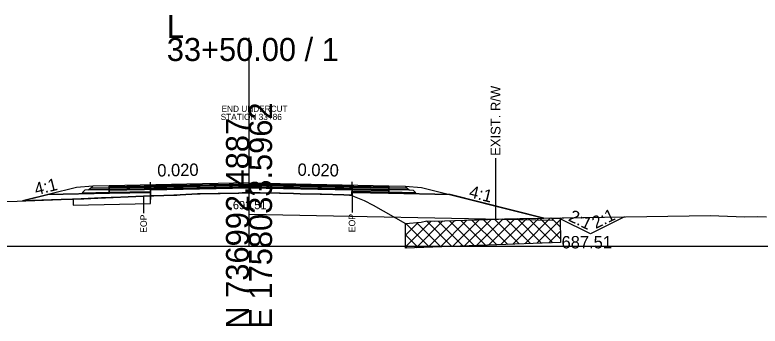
# Model space of a CAD drawing. Extents: x -26 to 4303, y -10 to 9577.
# Drawn here: x 2121.5 to 2212.2, y 3490.3 to 3528.1 of the extents above; entities that cross this region are included whole.
import ezdxf

# ---------------------------------------------------------------- set-up
doc = ezdxf.new("R2010")
doc.units = 0
for name, color, linetype in [('Exist CMT Pavement', 7, 'Continuous'), ('Old_Level_10', 7, 'Continuous'), ('Old_Level_2', 7, 'Continuous'), ('Pattern 5', 7, 'Continuous'), ('Prop CMT Conc Surface', 7, 'Continuous'), ('Prop CMT Concrete Structures', 7, 'Continuous'), ('Prop CMT Concrete Wall', 7, 'Continuous'), ('Prop CMT Pvmt Course 1', 7, 'Continuous'), ('Prop CMT Pvmt Course 1 CG', 7, 'Continuous'), ('Prop CMT Pvmt Course 1 Wedge', 7, 'Continuous'), ('Prop CMT Pvmt Course 2', 7, 'Continuous'), ('Prop CMT Pvmt Course 2 Wedge', 7, 'Continuous'), ('Prop CMT Pvmt Course 3', 7, 'Continuous'), ('Prop CMT Pvmt Surface', 7, 'Continuous'), ('Prop CMT Pvmt Surface Shoulder', 7, 'Continuous'), ('Prop CMT Pvmt Wedge Surface 1', 7, 'Continuous'), ('Prop CMT Pvmt Wedge Surface 2', 7, 'Continuous'), ('Prop CMT Pvmt Wedge Surface 3', 7, 'Continuous'), ('Prop CMT Shld Paved Course 1', 7, 'Continuous'), ('Prop CMT Shld Paved Course 2', 7, 'Continuous'), ('Prop CMT Shld Paved Course 3', 7, 'Continuous'), ('Prop CMT Slope Grass', 7, 'Continuous'), ('Prop CMT Subgrade Earthwork', 7, 'Continuous'), ('Prop Road Sect_ Recs - UC Shallow (Outline)', 7, 'Continuous'), ('Prop Shade Light', 7, 'Continuous'), ('Prop XS DDE Elevations', 7, 'Continuous'), ('Prop XS Ditch Standard Text', 7, 'Continuous'), ('Prop XS Earthwork Shape', 7, 'Continuous'), ('Prop XS SE Text', 7, 'Continuous'), ('Prop XS Shear Point Label', 7, 'Continuous'), ('Prop XS Side Slope Text', 7, 'Continuous'), ('Prop XS Wedging', 7, 'Continuous'), ('Scratch_Level_1', 7, 'Continuous'), ('Scratch_Level_4', 7, 'Continuous'), ('Scratch_Level_6', 7, 'Continuous')]:
    doc.layers.add(name, color=color, linetype=linetype)

msp = doc.modelspace()

# ---------------------------------------------------------------- linework, layer by layer
at = {"layer": 'Exist CMT Pavement'}
for points in [[(2150, 3507.698), (2133, 3507.358)], [(2150, 3507.698), (2167, 3507.358)]]:
    msp.add_lwpolyline(points, dxfattribs=at)
at = {"layer": 'Old_Level_10'}
for p, q in [((2187.868, 3503.341), (2185.868, 3503.441)), ((2191.529, 3501.51), (2187.868, 3503.341)), ((2195.701, 3503.596), (2191.529, 3501.51))]:
    msp.add_line(p, q, dxfattribs=at)
at = {"layer": 'Old_Level_2'}
for p, q in [((2150, 3500), (2150, 3525.322)), ((2150, 3500), (2150, 3525.322)), ((2000, 3500), (2150, 3500)), ((2000, 3500), (2150, 3500)), ((2150, 3500), (2300, 3500)), ((2150, 3500), (2300, 3500))]:
    msp.add_line(p, q, dxfattribs=at)
at = {"layer": 'Pattern 5'}
msp.add_line((2169.036, 3502.765), (2169.054, 3502.783), dxfattribs=at)
at = {"layer": 'Prop CMT Conc Surface'}
for points in [[(2138.021, 3507.208), (2133, 3507.108)], [(2133, 3507.108), (2133, 3506.899)], [(2133, 3506.899), (2138.021, 3507)], [(2138.021, 3507), (2138.021, 3507.208)], [(2162.532, 3506.989), (2162.532, 3507.197)], [(2162.532, 3507.197), (2167, 3507.108)], [(2167, 3506.899), (2162.532, 3506.989)], [(2167, 3507.108), (2167, 3506.899)]]:
    msp.add_lwpolyline(points, dxfattribs=at)
at = {"layer": 'Prop CMT Concrete Structures'}
for points in [[(2133, 3507.108), (2133, 3507.358)], [(2138.021, 3507.208), (2133, 3507.108)], [(2150, 3507.573), (2138.021, 3507.333)], [(2138.021, 3507.333), (2138.021, 3507.208)], [(2150, 3507.573), (2162.532, 3507.322)], [(2162.532, 3507.322), (2162.532, 3507.197)], [(2162.532, 3507.197), (2167, 3507.108)], [(2167, 3507.108), (2167, 3507.358)]]:
    msp.add_lwpolyline(points, dxfattribs=at)
at = {"layer": 'Prop CMT Pvmt Course 1'}
for points in [[(2138.021, 3507), (2133, 3506.899)], [(2133, 3506.899), (2133, 3506.566)], [(2138.021, 3506.667), (2138.021, 3507)], [(2162.532, 3506.989), (2167, 3506.899)], [(2162.532, 3506.655), (2162.532, 3506.989)], [(2167, 3506.899), (2167, 3506.566)], [(2133, 3506.566), (2138.021, 3506.667)], [(2167, 3506.566), (2162.532, 3506.655)]]:
    msp.add_lwpolyline(points, dxfattribs=at)
at = {"layer": 'Prop CMT Pvmt Course 1 Wedge'}
for points in [[(2138.021, 3507), (2138.426, 3507.008), (2140.859, 3507.057), (2141.235, 3507.064), (2141.627, 3507.072), (2143.736, 3507.114), (2144.059, 3507.121), (2146.237, 3507.164), (2146.491, 3507.169), (2148.738, 3507.214), (2148.782, 3507.215), (2149.183, 3507.223), (2149.41, 3507.228), (2149.556, 3507.231), (2150, 3507.239)], [(2138.021, 3506.121), (2138.021, 3507)], [(2150, 3507.239), (2150, 3506.51)], [(2150, 3507.239), (2150.077, 3507.238), (2150.784, 3507.224), (2150.941, 3507.221), (2151.22, 3507.215), (2151.239, 3507.215), (2153.691, 3507.166), (2153.74, 3507.165), (2153.787, 3507.164), (2155.419, 3507.131), (2156.218, 3507.115), (2156.241, 3507.115), (2158.65, 3507.066), (2158.742, 3507.065), (2158.801, 3507.063), (2161.543, 3507.009), (2162.24, 3506.995), (2162.385, 3506.992), (2162.532, 3506.989)], [(2162.532, 3506.989), (2162.532, 3506.163)], [(2150, 3506.51), (2149.556, 3506.496), (2149.41, 3506.496), (2149.183, 3506.482), (2148.782, 3506.457), (2148.738, 3506.455), (2146.491, 3506.436), (2146.237, 3506.431), (2144.059, 3506.367), (2143.736, 3506.359), (2141.627, 3506.256), (2141.235, 3506.234), (2140.859, 3506.224), (2138.426, 3506.139), (2138.021, 3506.121)], [(2162.532, 3506.163), (2162.385, 3506.223), (2162.24, 3506.229), (2161.543, 3506.269), (2158.801, 3506.321), (2158.742, 3506.322), (2158.65, 3506.324), (2156.241, 3506.381), (2156.218, 3506.381), (2155.419, 3506.403), (2153.787, 3506.448), (2153.74, 3506.449), (2153.691, 3506.45), (2151.239, 3506.488), (2151.22, 3506.488), (2150.941, 3506.504), (2150.784, 3506.502), (2150.077, 3506.512), (2150, 3506.51)]]:
    msp.add_lwpolyline(points, dxfattribs=at)
at = {"layer": 'Prop CMT Pvmt Course 2'}
for points in [[(2133, 3507.358), (2131, 3507.318), (2130.745, 3507.063)], [(2130.745, 3507.063), (2133, 3507.108)], [(2133, 3507.108), (2133, 3507.358)], [(2167, 3507.358), (2169, 3507.318), (2169.255, 3507.063)], [(2167, 3507.108), (2167, 3507.358)], [(2169.255, 3507.063), (2167, 3507.108)]]:
    msp.add_lwpolyline(points, dxfattribs=at)
at = {"layer": 'Prop CMT Pvmt Course 2 Wedge'}
for points in [[(2131, 3507.318), (2129, 3507.158), (2122.431, 3505.515)], [(2169, 3507.318), (2171, 3507.158), (2185.868, 3503.441)]]:
    msp.add_lwpolyline(points, dxfattribs=at)
at = {"layer": 'Prop CMT Pvmt Course 3'}
for points in [[(2133, 3507.108), (2130.745, 3507.063), (2130.532, 3506.85)], [(2130.532, 3506.85), (2133, 3506.899)], [(2133, 3506.899), (2133, 3507.108)], [(2167, 3507.108), (2169.255, 3507.063), (2169.468, 3506.85)], [(2167, 3506.899), (2167, 3507.108)], [(2169.468, 3506.85), (2167, 3506.899)]]:
    msp.add_lwpolyline(points, dxfattribs=at)
at = {"layer": 'Prop CMT Pvmt Surface'}
for points in [[(2150, 3507.448), (2133, 3507.108)], [(2133, 3507.108), (2133, 3507.358)], [(2150, 3507.448), (2167, 3507.108)], [(2167, 3507.108), (2167, 3507.358)]]:
    msp.add_lwpolyline(points, dxfattribs=at)
at = {"layer": 'Prop CMT Pvmt Surface Shoulder'}
for points in [[(2138.022, 3506.121), (2138.426, 3506.139), (2140.859, 3506.224), (2141.235, 3506.234), (2141.627, 3506.256), (2143.736, 3506.359), (2144.059, 3506.367), (2146.237, 3506.431), (2146.491, 3506.436), (2148.738, 3506.455), (2148.782, 3506.457), (2149.183, 3506.482), (2149.41, 3506.496), (2149.556, 3506.496), (2149.999, 3506.51)], [(2149.999, 3506.51), (2150.077, 3506.512), (2150.784, 3506.502), (2150.941, 3506.504), (2151.22, 3506.488), (2151.239, 3506.488), (2153.691, 3506.45), (2153.74, 3506.449), (2153.787, 3506.448), (2155.419, 3506.403), (2156.218, 3506.381), (2156.241, 3506.381), (2158.65, 3506.324), (2158.742, 3506.322), (2158.801, 3506.321), (2161.543, 3506.269), (2162.24, 3506.229), (2162.385, 3506.223), (2162.53, 3506.163)]]:
    msp.add_lwpolyline(points, dxfattribs=at)
at = {"layer": 'Prop CMT Pvmt Wedge Surface 1'}
for p, q in [((2133.018, 3506.441), (2125.535, 3506.291)), ((2138.021, 3506.541), (2133.018, 3506.441)), ((2162.531, 3506.53), (2166.982, 3506.441)), ((2166.982, 3506.441), (2174.465, 3506.291))]:
    msp.add_line(p, q, dxfattribs=at)
for points in [[(2138.021, 3506.541), (2138.022, 3506.121)], [(2162.531, 3506.53), (2162.53, 3506.163)]]:
    msp.add_lwpolyline(points, dxfattribs=at)
at = {"layer": 'Prop CMT Pvmt Wedge Surface 2'}
for points in [[(2138.021, 3507.333), (2138.426, 3507.341), (2140.859, 3507.39), (2141.235, 3507.397), (2141.627, 3507.405), (2143.736, 3507.447), (2144.059, 3507.454), (2146.237, 3507.497), (2146.491, 3507.503), (2148.738, 3507.547), (2148.782, 3507.548), (2149.183, 3507.556), (2149.41, 3507.561), (2149.556, 3507.564), (2150, 3507.573)], [(2150, 3507.448), (2149.556, 3507.439), (2149.41, 3507.436), (2149.183, 3507.431), (2148.782, 3507.423), (2148.738, 3507.422), (2146.491, 3507.378), (2146.237, 3507.372), (2144.059, 3507.329), (2143.736, 3507.322), (2141.627, 3507.28), (2141.235, 3507.272), (2140.859, 3507.265), (2138.426, 3507.216), (2138.021, 3507.208)], [(2138.021, 3507.208), (2138.021, 3507.333)], [(2150, 3507.573), (2150, 3507.448)], [(2150, 3507.573), (2150.077, 3507.571), (2150.784, 3507.557), (2150.941, 3507.554), (2151.22, 3507.548), (2151.239, 3507.548), (2153.691, 3507.499), (2153.74, 3507.498), (2153.787, 3507.497), (2155.419, 3507.464), (2156.218, 3507.448), (2156.241, 3507.448), (2158.65, 3507.4), (2158.742, 3507.398), (2158.801, 3507.397), (2161.543, 3507.342), (2162.24, 3507.328), (2162.385, 3507.325), (2162.532, 3507.322)], [(2162.532, 3507.197), (2162.385, 3507.2), (2162.24, 3507.203), (2161.543, 3507.217), (2158.801, 3507.272), (2158.742, 3507.273), (2158.65, 3507.275), (2156.241, 3507.323), (2156.218, 3507.323), (2155.419, 3507.339), (2153.787, 3507.372), (2153.74, 3507.373), (2153.691, 3507.374), (2151.239, 3507.423), (2151.22, 3507.423), (2150.941, 3507.429), (2150.784, 3507.432), (2150.077, 3507.446), (2150, 3507.448)], [(2162.532, 3507.322), (2162.532, 3507.197)]]:
    msp.add_lwpolyline(points, dxfattribs=at)
at = {"layer": 'Prop CMT Pvmt Wedge Surface 3'}
for points in [[(2138.021, 3507.208), (2138.426, 3507.216), (2140.859, 3507.265), (2141.235, 3507.272), (2141.627, 3507.28), (2143.736, 3507.322), (2144.059, 3507.329), (2146.237, 3507.372), (2146.491, 3507.378), (2148.738, 3507.422), (2148.782, 3507.423), (2149.183, 3507.431), (2149.41, 3507.436), (2149.556, 3507.439), (2150, 3507.448)], [(2150, 3507.239), (2149.556, 3507.231), (2149.41, 3507.228), (2149.183, 3507.223), (2148.782, 3507.215), (2148.738, 3507.214), (2146.491, 3507.169), (2146.237, 3507.164), (2144.059, 3507.121), (2143.736, 3507.114), (2141.627, 3507.072), (2141.235, 3507.064), (2140.859, 3507.057), (2138.426, 3507.008), (2138.021, 3507)], [(2138.021, 3507), (2138.021, 3507.208)], [(2150, 3507.448), (2150, 3507.239)], [(2150, 3507.448), (2150.077, 3507.446), (2150.784, 3507.432), (2150.941, 3507.429), (2151.22, 3507.423), (2151.239, 3507.423), (2153.691, 3507.374), (2153.74, 3507.373), (2153.787, 3507.372), (2155.419, 3507.339), (2156.218, 3507.323), (2156.241, 3507.323), (2158.65, 3507.275), (2158.742, 3507.273), (2158.801, 3507.272), (2161.543, 3507.217), (2162.24, 3507.203), (2162.385, 3507.2), (2162.532, 3507.197)], [(2162.532, 3506.989), (2162.385, 3506.992), (2162.24, 3506.995), (2161.543, 3507.009), (2158.801, 3507.063), (2158.742, 3507.065), (2158.65, 3507.066), (2156.241, 3507.115), (2156.218, 3507.115), (2155.419, 3507.131), (2153.787, 3507.164), (2153.74, 3507.165), (2153.691, 3507.166), (2151.239, 3507.215), (2151.22, 3507.215), (2150.941, 3507.221), (2150.784, 3507.224), (2150.077, 3507.238), (2150, 3507.239)], [(2162.532, 3507.197), (2162.532, 3506.989)]]:
    msp.add_lwpolyline(points, dxfattribs=at)
at = {"layer": 'Prop CMT Shld Paved Course 1'}
for points in [[(2133, 3506.899), (2133, 3507.358)], [(2150, 3507.239), (2133, 3506.899)], [(2150, 3507.239), (2167, 3506.899)], [(2167, 3506.899), (2167, 3507.358)]]:
    msp.add_lwpolyline(points, dxfattribs=at)
at = {"layer": 'Prop CMT Shld Paved Course 2'}
for points in [[(2133, 3507.358), (2131, 3507.318)], [(2167, 3507.358), (2169, 3507.318)]]:
    msp.add_lwpolyline(points, dxfattribs=at)
at = {"layer": 'Prop CMT Shld Paved Course 3'}
for points in [[(2150, 3507.698), (2133, 3507.358)], [(2150, 3507.448), (2150, 3507.698)], [(2150, 3507.698), (2167, 3507.358)], [(2133, 3507.358), (2133, 3507.108)], [(2133, 3507.108), (2138.021, 3507.208)], [(2138.021, 3507.333), (2150, 3507.573)], [(2138.021, 3507.208), (2138.021, 3507.333)], [(2150, 3507.573), (2150, 3507.448), (2150, 3507.448)], [(2162.532, 3507.322), (2150, 3507.573)], [(2162.532, 3507.197), (2162.532, 3507.322)], [(2167, 3507.108), (2162.532, 3507.197)], [(2167, 3507.358), (2167, 3507.108)]]:
    msp.add_lwpolyline(points, dxfattribs=at)
at = {"layer": 'Prop CMT Slope Grass'}
msp.add_lwpolyline([(2117.33, 3505.412), (2121.785, 3505.49), (2127.135, 3505.702), (2129.925, 3505.77), (2131.596, 3505.839), (2137.177, 3506.083), (2138.426, 3506.139), (2140.859, 3506.224), (2141.235, 3506.234), (2141.627, 3506.256), (2143.736, 3506.359), (2144.059, 3506.367), (2146.491, 3506.436), (2148.782, 3506.457), (2149.556, 3506.496), (2150.077, 3506.512), (2151.355, 3506.486), (2153.786, 3506.448), (2155.418, 3506.403), (2156.241, 3506.381), (2158.801, 3506.321), (2161.543, 3506.269), (2162.385, 3506.223), (2162.798, 3506.053), (2163.613, 3505.731), (2163.999, 3505.589), (2165.116, 3504.982), (2169.036, 3502.781), (2170.961, 3502.92), (2171.618, 3503.085), (2172.519, 3503.044), (2182.949, 3503.395), (2206.114, 3503.76), (2210.34, 3503.594), (2211.872, 3503.606), (2212.946, 3503.599)], dxfattribs=at)
at = {"layer": 'Prop CMT Subgrade Earthwork'}
for points in [[(2133, 3506.899), (2130.532, 3506.85), (2130.032, 3506.84), (2129.692, 3506.5)], [(2133, 3506.566), (2133, 3506.899)], [(2167, 3506.899), (2169.468, 3506.85), (2169.968, 3506.84), (2170.308, 3506.5)], [(2167, 3506.566), (2167, 3506.899)], [(2129.692, 3506.5), (2133, 3506.566)], [(2170.308, 3506.5), (2167, 3506.566)]]:
    msp.add_lwpolyline(points, dxfattribs=at)
at = {"layer": 'Prop Road Sect_ Recs - UC Shallow (Outline)'}
msp.add_lwpolyline([(2128.607, 3504.998), (2138.021, 3505.187), (2138.038, 3506.122), (2132.882, 3505.906), (2130.541, 3505.81), (2128.607, 3505.738), (2128.607, 3505.018)], close=True, dxfattribs=at)
at = {"layer": 'Prop Shade Light'}
for p, q in [((2133.229, 3505.919), (2132.039, 3505.875)), ((2138.022, 3506.121), (2138.014, 3506.121)), ((2138.021, 3505.187), (2138.022, 3506.121))]:
    msp.add_line(p, q, dxfattribs=at)
for points in [[(2132.039, 3505.875), (2131.215, 3505.844), (2129.607, 3505.762), (2128.607, 3505.738)], [(2138.014, 3506.121), (2137.177, 3506.083), (2135.676, 3506.017), (2133.998, 3505.949), (2133.229, 3505.919)], [(2128.607, 3505.738), (2128.607, 3504.998), (2138.021, 3505.187)]]:
    msp.add_lwpolyline(points, dxfattribs=at)
at = {"layer": 'Prop XS DDE Elevations'}
for points in [[(2138.021, 3506.541), (2138.022, 3506.121), (2137.177, 3506.083), (2131.596, 3505.839), (2129.925, 3505.77), (2127.135, 3505.702), (2122.431, 3505.515), (2125.535, 3506.291), (2133.018, 3506.441)], [(2144.059, 3506.367), (2146.491, 3506.436), (2146.237, 3506.431)], [(2146.491, 3506.436), (2148.782, 3506.457), (2148.738, 3506.455)], [(2148.782, 3506.457), (2149.556, 3506.496), (2149.41, 3506.496), (2149.183, 3506.482)], [(2150.077, 3506.512), (2151.199, 3506.489), (2150.941, 3506.504), (2150.784, 3506.502)], [(2151.22, 3506.488), (2151.239, 3506.488), (2151.355, 3506.486), (2151.199, 3506.489)], [(2153.691, 3506.45), (2153.74, 3506.449), (2153.787, 3506.448), (2151.355, 3506.486)], [(2158.65, 3506.324), (2158.742, 3506.322), (2158.801, 3506.321)], [(2162.24, 3506.229), (2162.385, 3506.223), (2161.543, 3506.269)], [(2169.036, 3502.781), (2170.961, 3502.92), (2171.618, 3503.085), (2172.519, 3503.044), (2182.949, 3503.395), (2185.868, 3503.441), (2174.465, 3506.291), (2166.982, 3506.441), (2162.531, 3506.53), (2162.53, 3506.163), (2162.798, 3506.053), (2163.613, 3505.731), (2163.999, 3505.589), (2165.116, 3504.982)]]:
    msp.add_lwpolyline(points, close=True, dxfattribs=at)
at = {"layer": 'Prop XS Ditch Standard Text'}
for p, q in [((2180, 3510.697), (2180, 3503.296)), ((2137.175, 3506.083), (2137.175, 3504.033)), ((2162.531, 3506.163), (2162.531, 3504.112))]:
    msp.add_line(p, q, dxfattribs=at)
at = {"layer": 'Prop XS Earthwork Shape'}
for points in [[(2195.701, 3503.596), (2191.529, 3501.51), (2187.868, 3503.341), (2185.868, 3503.441)], [(2191.529, 3501.51), (2187.868, 3503.341), (2185.868, 3503.441), (2195.701, 3503.596)]]:
    msp.add_lwpolyline(points, close=True, dxfattribs=at)
at = {"layer": 'Prop XS Wedging'}
for p, q in [((2138.021, 3506.541), (2138.021, 3507.778)), ((2162.531, 3506.163), (2162.531, 3507.856)), ((2138.021, 3507.208), (2149.995, 3507.448)), ((2138.021, 3507.333), (2138.021, 3507.208)), ((2138.021, 3507.208), (2138.021, 3506.875)), ((2138.021, 3506.875), (2149.988, 3507.115)), ((2138.021, 3506.875), (2138.021, 3506.541)), ((2149.988, 3507.115), (2150, 3507.114)), ((2149.995, 3507.448), (2150, 3507.448)), ((2150, 3507.448), (2150.005, 3507.448)), ((2150.005, 3507.448), (2150, 3507.448)), ((2150, 3507.114), (2150.012, 3507.115)), ((2150.012, 3507.114), (2150, 3507.114)), ((2150.005, 3507.448), (2162.531, 3507.197)), ((2162.531, 3507.197), (2150.005, 3507.448)), ((2150.012, 3507.115), (2162.531, 3506.864)), ((2162.531, 3506.864), (2150.012, 3507.114)), ((2162.531, 3507.197), (2162.531, 3507.322)), ((2162.531, 3506.864), (2162.531, 3507.197)), ((2138.021, 3506.541), (2138.022, 3506.121)), ((2138.022, 3506.121), (2138.426, 3506.139)), ((2138.426, 3506.139), (2140.859, 3506.224)), ((2140.859, 3506.224), (2141.235, 3506.234)), ((2141.235, 3506.234), (2141.627, 3506.256)), ((2141.627, 3506.256), (2143.736, 3506.359)), ((2155.419, 3506.403), (2156.218, 3506.381)), ((2156.218, 3506.381), (2156.241, 3506.381)), ((2158.801, 3506.321), (2161.543, 3506.269)), ((2162.385, 3506.223), (2162.53, 3506.163))]:
    msp.add_line(p, q, dxfattribs=at)
for points in [[(2150.002, 3507.573), (2133.002, 3507.233)], [(2150.005, 3507.448), (2133.005, 3507.108)], [(2150.012, 3507.115), (2133.012, 3506.775)], [(2150, 3507.573), (2149.998, 3507.573), (2138.021, 3507.333)], [(2150, 3507.448), (2149.995, 3507.448), (2138.021, 3507.208)], [(2150, 3507.114), (2149.988, 3507.114), (2138.021, 3506.875)], [(2149.988, 3507.115), (2166.988, 3506.775)], [(2149.995, 3507.448), (2166.995, 3507.108)], [(2149.995, 3507.448), (2149.995, 3507.448)], [(2149.998, 3507.573), (2166.998, 3507.233)], [(2162.531, 3507.322), (2150.002, 3507.573), (2150, 3507.573)], [(2150.005, 3507.448), (2150.005, 3507.448)], [(2162.53, 3506.163), (2162.53, 3506.53), (2162.531, 3506.864)], [(2143.736, 3506.359), (2144.059, 3506.367), (2146.237, 3506.431), (2146.491, 3506.436)], [(2146.491, 3506.436), (2148.738, 3506.457), (2148.782, 3506.457)], [(2148.782, 3506.457), (2149.183, 3506.482), (2149.41, 3506.496), (2149.556, 3506.496), (2149.999, 3506.51)], [(2149.999, 3506.51), (2150.077, 3506.512), (2150.784, 3506.502), (2150.941, 3506.504), (2151.199, 3506.489)], [(2151.199, 3506.489), (2151.22, 3506.489), (2151.239, 3506.488), (2151.354, 3506.486), (2151.355, 3506.486)], [(2151.355, 3506.486), (2153.691, 3506.45), (2153.74, 3506.449), (2153.787, 3506.448), (2155.419, 3506.403)], [(2156.241, 3506.381), (2158.65, 3506.325), (2158.742, 3506.322), (2158.801, 3506.321)], [(2161.543, 3506.269), (2162.24, 3506.231), (2162.385, 3506.223)]]:
    msp.add_lwpolyline(points, dxfattribs=at)
at = {"layer": 'Scratch_Level_1'}
msp.add_lwpolyline([(2169.036, 3502.781), (2170.961, 3502.92), (2171.618, 3503.085), (2172.519, 3503.044), (2175.008, 3503.128), (2181.1, 3503.333), (2187.868, 3503.472), (2187.915, 3500.473), (2169.036, 3499.781)], close=True, dxfattribs=at)
at = {"layer": 'Scratch_Level_4'}
for p, q in [((2162.53, 3506.142), (2162.545, 3506.157)), ((2171.811, 3499.883), (2175.058, 3503.13)), ((2173.279, 3499.937), (2176.521, 3503.179)), ((2174.747, 3499.991), (2177.985, 3503.228)), ((2175.761, 3503.153), (2178.776, 3500.138)), ((2176.215, 3500.044), (2179.448, 3503.277)), ((2177.129, 3503.199), (2180.141, 3500.188)), ((2177.683, 3500.098), (2180.911, 3503.326)), ((2178.498, 3503.245), (2181.505, 3500.238)), ((2179.151, 3500.152), (2182.358, 3503.359)), ((2179.866, 3503.291), (2182.869, 3500.288)), ((2180.619, 3500.206), (2183.802, 3503.388)), ((2181.236, 3503.335), (2184.233, 3500.338)), ((2182.087, 3500.259), (2185.246, 3503.418)), ((2182.621, 3503.364), (2185.598, 3500.388)), ((2183.555, 3500.313), (2186.69, 3503.448)), ((2184.007, 3503.393), (2186.962, 3500.438)), ((2185.023, 3500.367), (2187.872, 3503.216)), ((2185.393, 3503.421), (2187.908, 3500.906)), ((2186.778, 3503.45), (2187.885, 3502.343)), ((2169.036, 3499.936), (2172.16, 3503.06)), ((2169.036, 3501.351), (2170.578, 3502.892)), ((2169.06, 3502.783), (2171.955, 3499.888)), ((2170.343, 3499.829), (2173.594, 3503.081)), ((2170.38, 3502.878), (2173.319, 3499.938)), ((2171.593, 3503.078), (2174.683, 3499.988)), ((2173.025, 3503.061), (2176.048, 3500.038)), ((2174.393, 3503.107), (2177.412, 3500.088)), ((2169.036, 3501.393), (2170.591, 3499.838)), ((2186.491, 3500.421), (2187.894, 3501.823)), ((2169.036, 3499.979), (2169.226, 3499.788))]:
    msp.add_line(p, q, dxfattribs=at)
at = {"layer": 'Scratch_Level_6'}
msp.add_lwpolyline([(2150, 3503.906), (2186.966, 3503.166)], dxfattribs=at)

# ---------------------------------------------------------------- texts
at = {"layer": 'Old_Level_2'}
for s, p in [('L', (2140, 3525.322)), ('L', (2140, 3525.322)), ('33+50.00 / 1', (2140, 3522.522)), ('33+50.00 / 1', (2140, 3522.522))]:
    msp.add_text(s, height=2.8, dxfattribs=at).set_placement(p)
for s, p in [('E 1758033.5962', (2152.8, 3490)), ('E 1758033.5962', (2152.8, 3490)), ('N 736992.4887', (2150, 3490)), ('N 736992.4887', (2150, 3490))]:
    msp.add_text(s, height=2.8, rotation=90, dxfattribs=at).set_placement(p)
at = {"layer": 'Prop CMT Concrete Wall'}
for rotation, p in [(334.13831, (2188.751, 3503.167)), (25.86169, (2192.182, 3502.091))]:
    msp.add_text('2:1', height=1.5, rotation=rotation, dxfattribs=at).set_placement(p)
msp.add_text('687.51', height=1.5, dxfattribs=at).set_placement((2188.024, 3499.749))
at = {"layer": 'Prop CMT Pvmt Course 1 CG'}
msp.add_text('692.51', height=1, dxfattribs=at).set_placement((2148.038, 3504.51))
at = {"layer": 'Prop XS Ditch Standard Text'}
for s, height, p in [('EXIST. R/W', 1.1811, (2180.591, 3510.999)), ('EOP', 0.7874, (2137.569, 3501.635)), ('EOP', 0.7874, (2162.925, 3501.714))]:
    msp.add_text(s, height=height, rotation=90, dxfattribs=at).set_placement(p)
at = {"layer": 'Prop XS SE Text'}
for rotation, p in [(1.14576, (2138.856, 3508.475)), (358.85424, (2155.896, 3508.58))]:
    msp.add_text('0.020', height=1.5, rotation=rotation, dxfattribs=at).set_placement(p)
at = {"layer": 'Prop XS Shear Point Label'}
for s, p in [('END UNDERCUT', (2146.669, 3516.335)), ('STATION 33+86', (2146.555, 3515.352))]:
    msp.add_text(s, height=0.75, dxfattribs=at).set_placement(p)
at = {"layer": 'Prop XS Side Slope Text'}
for rotation, p in [(14.03624, (2124.1, 3506.195)), (345.96376, (2176.681, 3505.98))]:
    msp.add_text('4:1', height=1.5, rotation=rotation, dxfattribs=at).set_placement(p)

doc.saveas('drawing.dxf')
